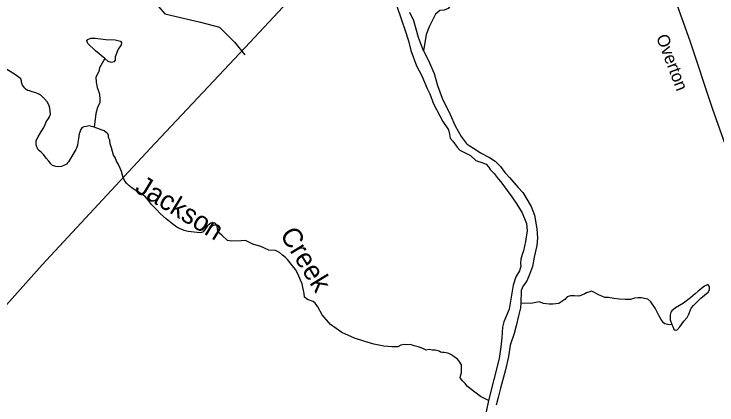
# Model space of a CAD drawing. Extents: x 2056842 to 2160602, y 826753 to 1016856.
# Drawn here: x 2095813 to 2101200, y 905515 to 908514 of the extents above; entities that cross this region are included whole.
import ezdxf

# ---------------------------------------------------------------- set-up
doc = ezdxf.new("R2010")
doc.units = 0
for name, color, linetype in [('Exist Hydrographic Creek Single Shore', 7, 'Continuous'), ('Exist Hydrographic Creek Single Shore Label', 7, 'Continuous'), ('Exist Hydrographic Misc Water Feature', 7, 'Continuous'), ('Exist Hydrographic River Shore', 7, 'Continuous'), ('Exist Railroad Mainline', 7, 'Continuous'), ('Exist Road Non-System Type 51', 7, 'Continuous'), ('Exist Road Secondary Type 51 Attributed', 7, 'Continuous'), ('Exist Road Secondary Type 51 Label', 7, 'Continuous')]:
    doc.layers.add(name, color=color, linetype=linetype)

msp = doc.modelspace()

# ---------------------------------------------------------------- linework, layer by layer
at = {"layer": 'Exist Hydrographic Creek Single Shore'}
for points in [[(2096427.7, 907646.1), (2096405.5, 907652.1), (2096389.5, 907656.1), (2096369.4, 907651.9), (2096347.6, 907647.8), (2096331.7, 907639.9), (2096323.6, 907627.9), (2096311.8, 907595.7), (2096305.8, 907559.7), (2096301.9, 907528), (2096298.2, 907507.7), (2096292.1, 907485.8), (2096286, 907475.8), (2096230.5, 907379.5), (2096222.5, 907371.4), (2096214.4, 907361.4), (2096200.5, 907353.5), (2096176.7, 907345.5), (2096152.6, 907341.4), (2096132.4, 907345.4), (2096108.6, 907353.1), (2096094.4, 907365.2), (2096078.4, 907385.3), (2096060.2, 907408.9), (2096038.1, 907437), (2096022.1, 907453), (2096010.1, 907462.8), (2095998.2, 907472.9), (2095992.2, 907484.8), (2095984, 907500.7), (2095982, 907512.9), (2095982, 907528.7), (2095982, 907544.8), (2095998, 907573), (2096015.7, 907602.8), (2096035.7, 907634.9), (2096049.6, 907658.9), (2096059.4, 907686.9), (2096077.3, 907713.1), (2096085.4, 907725), (2096091.4, 907745.3), (2096089.3, 907769.3), (2096087.1, 907791), (2096083, 907811.1), (2096069.1, 907838.9), (2096042.8, 907867), (2096022.8, 907886.8), (2096007, 907897), (2095980.6, 907908.7), (2095968.9, 907912.8), (2095944.8, 907920.6), (2095932.7, 907924.8), (2095918.7, 907928.7), (2095906.7, 907936.4), (2095894.8, 907944.6), (2095886.8, 907956.5), (2095878.5, 907968.5), (2095870.5, 907992.3), (2095870.7, 908000.5), (2095864.4, 908016.4), (2095824, 908047.8), (2095728.2, 908105.8)], [(2097586.8, 906776), (2097552.7, 906775), (2097483.3, 906771.8), (2097449.2, 906777.1), (2097404.3, 906816.6), (2097376.6, 906841.3), (2097365.9, 906893.6), (2097353.1, 906909.6), (2097339.3, 906911.7), (2097320, 906908.5), (2097295.5, 906890.4), (2097263.5, 906843.4), (2097243.2, 906835.9), (2097217.6, 906837), (2097148, 906846.3), (2097116.2, 906854.1), (2097079.9, 906868.4), (2097059.8, 906880.3), (2097029.8, 906902.2), (2096977.8, 906942), (2096935.6, 906982), (2096901.6, 907017.8), (2096865.2, 907053.6), (2096843.2, 907083.6), (2096819.2, 907111.4), (2096803, 907123.5), (2096779.1, 907139.4), (2096755.1, 907155.3), (2096716.9, 907179.1), (2096693, 907199), (2096677, 907215), (2096662.9, 907231.1), (2096648.7, 907258.9), (2096644.8, 907279), (2096636.5, 907306.8), (2096624.4, 907336.9), (2096614.3, 907358.7), (2096598.5, 907386.6), (2096588.2, 907414.7), (2096574.1, 907430.8), (2096566.2, 907458.5), (2096559.9, 907486.5), (2096550, 907518.5), (2096545.7, 907546.5), (2096537.9, 907566.4), (2096537.6, 907582.5), (2096531.6, 907594.4), (2096519.7, 907606.5), (2096503.5, 907618.3), (2096487.6, 907622.2), (2096427.7, 907646.1)], [(2099450, 905549), (2099387, 905580.7), (2099301.5, 905645.4), (2099285.4, 905659.2), (2099269.4, 905679.2), (2099255.3, 905695.3), (2099247.2, 905703), (2099243.1, 905710.9), (2099233.2, 905723), (2099235.1, 905735.1), (2099242.9, 905763.1), (2099242.8, 905823.2), (2099224.7, 905851.1), (2099210.6, 905866.8), (2099184.8, 905887), (2099160.5, 905903), (2099144.6, 905910.8), (2099124.6, 905914.5), (2099108.6, 905916.5), (2099096.5, 905916.8), (2099080.5, 905920.7), (2099072.4, 905928.4), (2099040.4, 905936.3), (2099020.4, 905936.4), (2098994.3, 905939.3), (2098972.5, 905936.1), (2098946.5, 905948.1), (2098910.3, 905960), (2098880.3, 905969.8), (2098852.3, 905977.9), (2098822.5, 905976.6), (2098803.3, 905978.8), (2098777.7, 905973.4), (2098754.2, 905961.7), (2098707.3, 905960.6), (2098647.5, 905966), (2098570.7, 905982), (2098494.9, 906005.5), (2098421.3, 906026.8), (2098325.2, 906069.7), (2098238.8, 906132.7), (2098173.7, 906205.3), (2098140.6, 906268.3), (2098121.4, 906296.6), (2098106.5, 906309.4), (2098061.7, 906324.4), (2098038.2, 906341.5), (2098035.2, 906371.2), (2098029.1, 906407.1), (2098021, 906443.3), (2098007.1, 906471.2), (2097991, 906515.2), (2097968.8, 906555), (2097946.8, 906583), (2097908.4, 906630.7), (2097892.3, 906646.8), (2097870.4, 906664.7), (2097846.5, 906684.5), (2097817.3, 906699.2), (2097766.1, 906703.4), (2097703.1, 906730.1), (2097642.3, 906748.3), (2097586.8, 906776)], [(2100854.2, 906131.7), (2100833.8, 906130.1), (2100801.9, 906138.1), (2100789.8, 906146), (2100771.9, 906170), (2100751.6, 906205.8), (2100725.6, 906257.8), (2100693.4, 906305.7), (2100669.4, 906325.6), (2100657.3, 906329.5), (2100621.4, 906337.4), (2100597.4, 906337.4), (2100569.3, 906335.2), (2100537.3, 906323.1), (2100497.4, 906323), (2100453.3, 906326.9), (2100409.4, 906330.8), (2100369.4, 906338.6), (2100341.3, 906340.6), (2100317.3, 906350.5), (2100291.1, 906360.5), (2100257, 906380.2), (2100237.1, 906388.2), (2100225, 906384.2), (2100201.1, 906376.1), (2100187.1, 906368), (2100157.4, 906354), (2100141.4, 906350), (2100109.4, 906351.8), (2100077.4, 906351.7), (2100053.4, 906343.6), (2100033.3, 906323.5), (2099987.8, 906292.9), (2099942.9, 906287.6), (2099913.1, 906288.6), (2099871.3, 906293.2), (2099837.3, 906305), (2099773.3, 906294), (2099696.4, 906295)]]:
    msp.add_lwpolyline(points, dxfattribs=at)
at = {"layer": 'Exist Hydrographic Misc Water Feature'}
for points in [[(2099233.3, 908681.6), (2099210.9, 908670.9), (2099188.5, 908652.7), (2099183.2, 908637.8), (2099177.8, 908620.7), (2099166.1, 908590.8), (2099140.5, 908556.6), (2099109.5, 908542.8), (2099077.5, 908540.6), (2099043.4, 908513.9), (2098995.4, 908416.8), (2098970.8, 908357.8), (2098950.6, 908230.8)], [(2096508, 908172.2), (2096437.6, 908230.9), (2096377.8, 908288.5), (2096371.4, 908307.8), (2096378.9, 908319.5), (2096400.2, 908328), (2096434.4, 908328), (2096515.5, 908319.5), (2096587, 908316.3), (2096629.6, 908305.6), (2096636, 908293.9), (2096632.8, 908278.9), (2096611.5, 908244.8), (2096587, 908186), (2096587, 908160.4), (2096577.4, 908147.6), (2096559.2, 908142.3), (2096534.7, 908149.7), (2096508, 908172.2)], [(2096508, 908172.2), (2096468.3, 908102.5), (2096462.3, 908074.4), (2096440.6, 908030.3), (2096442.7, 907990.4), (2096450.9, 907950.3), (2096464.8, 907910.4), (2096471, 907870.5), (2096469.1, 907834.5), (2096451.3, 907798.4), (2096439.4, 907750.4), (2096427.7, 907646.3)], [(2100854.2, 906131.7), (2100861.7, 906116.7), (2100869.2, 906097.5), (2100880.9, 906087.9), (2100894.8, 906091.1), (2100915.1, 906113.5), (2100947.1, 906158.4), (2100972.7, 906185.1), (2100985.5, 906210.7), (2101002.6, 906256.6), (2101020.7, 906277.9), (2101077.3, 906335.6), (2101131.7, 906380.4), (2101142.4, 906398.6), (2101142.4, 906422.1), (2101133.8, 906436), (2101124.2, 906436), (2101105, 906425.3), (2101055.9, 906386.9), (2101033.5, 906367.6), (2100998.3, 906336.7), (2100942.8, 906295), (2100883.1, 906260.9), (2100853.2, 906237.4), (2100845.7, 906226.7), (2100840.4, 906205.3), (2100842.5, 906168), (2100854.2, 906131.7)]]:
    msp.add_lwpolyline(points, dxfattribs=at)
at = {"layer": 'Exist Hydrographic River Shore'}
for points in [[(2098745.7, 908575.6), (2098782, 908471), (2098809.7, 908386.7), (2098836.4, 908307.6), (2098853.4, 908235), (2098898.3, 908117.1), (2098937.7, 908040.2), (2098979.4, 907944.1), (2098998.6, 907902.2), (2099026.9, 907826.4), (2099098.9, 907690), (2099142.6, 907626.5)], [(2098950.6, 908230.8), (2098928.1, 908293.8), (2098912.1, 908334.3), (2098894.9, 908397.6), (2098876.9, 908461.6), (2098847, 908526.5)], [(2098950.6, 908230.8), (2098987.5, 908164), (2099031.9, 908058.1), (2099058.3, 907966.5), (2099094.6, 907868.3), (2099156.5, 907743.9), (2099192.8, 907657.4), (2099240.8, 907574.1), (2099277.7, 907523.1), (2099285.8, 907515), (2099301.6, 907505.2), (2099347.7, 907477.3), (2099387.8, 907449.3), (2099457.9, 907413.7), (2099500, 907385.6), (2099542.1, 907343.7), (2099574.8, 907299.2), (2099612.1, 907257.6), (2099677.2, 907183.9), (2099712.8, 907144.3), (2099735.9, 907107.2), (2099777.5, 907036.8), (2099802.1, 906971.6), (2099819.2, 906867.5), (2099824.5, 906797.1), (2099819.2, 906738.3), (2099800, 906649.7), (2099786.4, 906576.7), (2099762.5, 906516.5), (2099746.8, 906472.6), (2099732.7, 906452), (2099715.7, 906429.6), (2099699.6, 906392.2), (2099696.4, 906295)], [(2099142.6, 907626.5), (2099150.1, 907592.3), (2099154.4, 907561.3), (2099176.8, 907538.9), (2099209.9, 907494.1), (2099229.9, 907471), (2099264.2, 907451.1), (2099310.1, 907429.3), (2099351.8, 907391), (2099398.7, 907375), (2099430.3, 907361.6), (2099450.4, 907341.7), (2099462.5, 907321.7), (2099492.4, 907289.9), (2099516.6, 907259.9), (2099550.6, 907216), (2099592.9, 907160.2), (2099629.2, 907112.3), (2099667.1, 907056.4), (2099707.3, 906988.5), (2099740.2, 906907.6), (2099746.6, 906850.4), (2099732.7, 906768.2), (2099718.4, 906698.6), (2099708.3, 906670.6), (2099698.3, 906634.5), (2099694.6, 906602.5), (2099696.4, 906580.3), (2099687.9, 906543), (2099658, 906499.2), (2099637.2, 906434.4), (2099607.9, 906250.2), (2099567.3, 906152), (2099557.7, 906111.4), (2099552.4, 906029.3), (2099544.9, 905962), (2099531, 905872.3), (2099450, 905549)], [(2099696.4, 906295), (2099694.3, 906259.8), (2099680.4, 906200), (2099661.2, 906123.1), (2099646.3, 906062.3), (2099614.3, 905973.8), (2099601.5, 905886.2), (2099579.1, 905784.8), (2099540.7, 905643.8), (2099522.5, 905571.2), (2099507.6, 905514.5)], [(2099450, 905549), (2099431.8, 905461.5), (2099411.5, 905393.1), (2099397.7, 905360), (2099382.7, 905329.7), (2099368.5, 905275.7), (2099361, 905227.6), (2099357.1, 905159.7), (2099342.2, 905098.3), (2099339.4, 905055.6), (2099327.2, 904965.7), (2099308, 904818.6), (2099299.5, 904707.6), (2099296.3, 904606.1), (2099303.8, 904547.3), (2099333.6, 904496.1), (2099373.1, 904435.2), (2099407.3, 904392.5), (2099467, 904354.1)]]:
    msp.add_lwpolyline(points, dxfattribs=at)
at = {"layer": 'Exist Railroad Mainline'}
msp.add_lwpolyline([(2095734.1, 906261.1), (2096029, 906589.8), (2096856.1, 907482.4), (2097583.5, 908256.7), (2098233.2, 908956.5)], dxfattribs=at)
at = {"layer": 'Exist Road Non-System Type 51'}
msp.add_lwpolyline([(2096166, 910166.9), (2096196.6, 909962.2), (2096275.6, 909635.1), (2096402.2, 909513.7), (2096546, 909398.7), (2096572.9, 909339.4), (2096574.7, 909211.8), (2096581, 908962.8), (2096598.9, 908831.6), (2096636.7, 908777.6), (2096814.5, 908642.8), (2096920.5, 908570.9), (2096969, 908517), (2097242.9, 908451.4), (2097386.6, 908413.6), (2097501.6, 908298.6), (2097582.4, 908201.5)], dxfattribs=at)
at = {"layer": 'Exist Road Secondary Type 51 Attributed'}
msp.add_lwpolyline([(2099852.1, 911588.7), (2099911.7, 911448.2), (2100030.3, 911099.4), (2100210.8, 910573.6), (2100321.3, 910162.8), (2100454.3, 909815.9), (2100658.2, 909234.3), (2100869.2, 908654.6), (2100991.4, 908309.4), (2101164.7, 907792.6), (2101361.4, 907238), (2101435.1, 907083.4), (2101537.5, 906912.6), (2101734.2, 906658.2), (2102071.9, 906295.1), (2102423.1, 905907.7), (2102599.2, 905769.3), (2102771.6, 905666.8), (2103021.3, 905555.3), (2103859.4, 905243.4), (2104202.5, 905126.6)], dxfattribs=at)

# ---------------------------------------------------------------- texts
at = {"layer": 'Exist Hydrographic Creek Single Shore Label'}
for s, rotation, p in [('Jackson', 328.5898, (2096729.9, 907155.8)), ('Creek', 301.5711, (2097846.2, 906823.1))]:
    msp.add_text(s, height=150, rotation=rotation, dxfattribs=at).set_placement(p)
at = {"layer": 'Exist Road Secondary Type 51 Label'}
msp.add_text('Overton', height=95, rotation=290.88, dxfattribs=at).set_placement((2100732.4, 908338))

doc.saveas('drawing.dxf')
